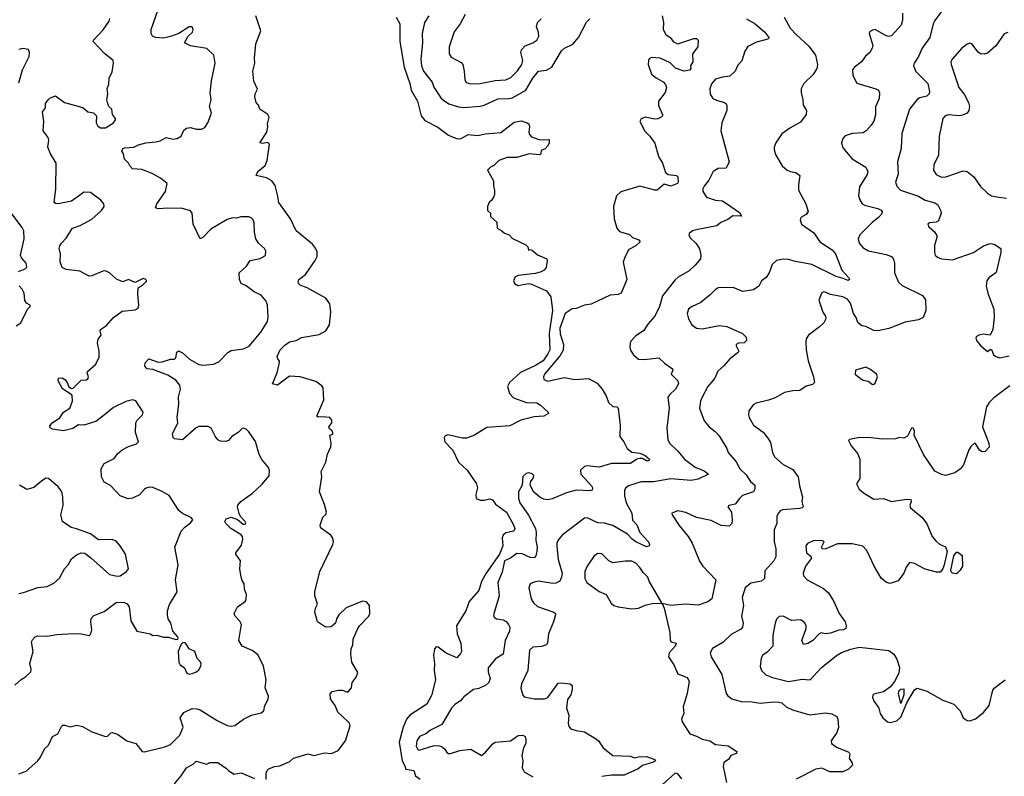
# Model space of a CAD drawing. Extents: x 2133489 to 2292442, y 756223 to 916462.
# Tile 353 of 463: x 2231121 to 2238399, y 834912 to 840507. Entities that reach past the tile are written whole.
import ezdxf

# ---------------------------------------------------------------- set-up
doc = ezdxf.new("R2010")
doc.units = 0

msp = doc.modelspace()

# ---------------------------------------------------------------- linework, layer by layer
at = {"layer": '0CON20XD'}
for points in [[(2231115, 834929.2), (2231169.1, 834950.9), (2231255, 835027.1), (2231275.9, 835054.1), (2231304.4, 835115), (2231335, 835140.8), (2231363.7, 835206.3), (2231403.9, 835226.1), (2231430, 835280), (2231440.5, 835289.5), (2231455, 835290.6), (2231495, 835276.9), (2231545, 835288.8), (2231585, 835281.2), (2231655, 835240), (2231755, 835206.7), (2231770.7, 835209.3), (2231795, 835233.8), (2231805, 835236), (2231845, 835223.3), (2231913.7, 835173.7), (2231978.8, 835155), (2232025.9, 835095.9), (2232045, 835092), (2232195, 835130), (2232235, 835147.8), (2232304.4, 835215), (2232330.8, 835275), (2232306.7, 835345), (2232335.7, 835384.3), (2232395, 835412.9), (2232431.3, 835411.3), (2232455, 835403.1), (2232581.2, 835325), (2232655, 835288.1), (2232685, 835282.9), (2232711.7, 835288.3), (2232775, 835333.1), (2232835, 835364.3), (2232905, 835380), (2232926, 835395), (2232933.8, 835435), (2232958.3, 835481.7), (2232959.2, 835505), (2232935.8, 835565), (2232944.2, 835625), (2232924, 835725), (2232885, 835807.5), (2232845, 835840), (2232765, 835873.3), (2232741.2, 835915), (2232760, 836035), (2232749.1, 836059.1), (2232713.8, 836095), (2232706.2, 836115), (2232732.5, 836165), (2232788, 836205), (2232794.2, 836215.8), (2232797.5, 836255), (2232784.2, 836295), (2232781.4, 836335), (2232765, 836360), (2232758, 836385), (2232748, 836445), (2232753.8, 836505), (2232720, 836555), (2232720, 836565), (2232759.7, 836620.3), (2232771.4, 836665), (2232767.5, 836685), (2232757.6, 836697.6), (2232681.2, 836745), (2232645, 836780), (2232638.8, 836795), (2232647.5, 836815), (2232685, 836828.8), (2232730.5, 836810.5), (2232772.5, 836775), (2232787.5, 836775), (2232793.3, 836785), (2232788, 836795), (2232753, 836833), (2232742.5, 836855), (2232730.8, 836905), (2232733.2, 836916.8), (2232756.2, 836945), (2232843.3, 837005), (2232911.7, 837068.3), (2232966.1, 837133.9), (2232966.7, 837175), (2232960, 837195), (2232910, 837255), (2232891.1, 837291.1), (2232865, 837386.7), (2232815, 837460), (2232795, 837478.8), (2232775, 837486.2), (2232765, 837483.3), (2232735.4, 837454.6), (2232688.8, 837425), (2232665, 837393.8), (2232645, 837386.7), (2232605, 837388.8), (2232585, 837398.8), (2232565, 837426.7), (2232536.8, 837486.8), (2232515, 837498), (2232445, 837497.5), (2232425, 837489.4), (2232325, 837398.8), (2232265, 837407.5), (2232256.1, 837416.1), (2232250, 837445), (2232289.2, 837525), (2232285.7, 837565), (2232297.1, 837665), (2232294.2, 837714.2), (2232309.4, 837775), (2232305.6, 837805), (2232275, 837840.6), (2232217.4, 837877.4), (2232105, 837918.8), (2232064.5, 837924.5), (2232046, 837944), (2232049.8, 837970.2), (2232075, 837998.1), (2232145, 837973.3), (2232175, 837976.2), (2232235, 837995.9), (2232265, 837997.5), (2232274.3, 838005.7), (2232282.1, 838047.9), (2232295, 838058.8), (2232325, 838042.5), (2232376.4, 837996.4), (2232445, 837956.5), (2232475, 837952.7), (2232555, 837958.6), (2232592.4, 837977.6), (2232660.8, 838045), (2232685, 838061.4), (2232775, 838071.9), (2232816.9, 838093.1), (2232903.4, 838196.6), (2232952.5, 838275), (2232957.1, 838305), (2232952.5, 838395), (2232942.5, 838425), (2232905, 838470.8), (2232855, 838494.4), (2232795, 838538.6), (2232758.8, 838555), (2232746.2, 838585), (2232743.8, 838635), (2232798, 838685), (2232824.2, 838725.8), (2232898.8, 838741.2), (2232937.3, 838762.7), (2232940, 838795), (2232930.8, 838815), (2232885.8, 838855), (2232867.1, 838885), (2232856.7, 838935), (2232854.2, 839005), (2232846.7, 839026.7), (2232831.7, 839041.7), (2232815, 839050), (2232755, 839049.2), (2232725, 839039.2), (2232695, 839041.4), (2232655, 839029.4), (2232535, 838958.8), (2232475, 838896.7), (2232455, 838886.7), (2232403.1, 838995), (2232397.1, 839075), (2232385, 839092.5), (2232325, 839111.5), (2232216.8, 839113.2), (2232145, 839107.5), (2232124.2, 839114.2), (2232136, 839145), (2232200, 839235), (2232212.5, 839295), (2232162.5, 839335), (2232099.5, 839369.5), (2232025, 839400), (2231955, 839404), (2231934.3, 839425), (2231925, 839446.7), (2231896.2, 839475), (2231888.8, 839515), (2231876, 839535), (2231885, 839554), (2231895, 839559.5), (2231965, 839562.9), (2231999.5, 839580.5), (2232055, 839595.8), (2232127.6, 839602.4), (2232158.7, 839611.3), (2232205, 839635.7), (2232255, 839623.1), (2232285, 839627.1), (2232316, 839645), (2232335, 839688.8), (2232354.5, 839705.5), (2232385, 839710.6), (2232425, 839697.1), (2232465, 839696), (2232489.7, 839710.3), (2232512, 839745), (2232538, 839815), (2232524.2, 839865), (2232535.8, 839914.2), (2232530, 839965), (2232539.4, 840055), (2232566.9, 840185), (2232555.6, 840245), (2232505, 840293.8), (2232385, 840312.5), (2232340, 840335), (2232366.7, 840385), (2232398.8, 840415), (2232403.8, 840435), (2232395, 840453.3), (2232375, 840453.3), (2232296.5, 840403.5), (2232244.4, 840385.6), (2232185, 840370), (2232125, 840376), (2232103.3, 840385), (2232094, 840405), (2232092, 840435), (2232141.8, 840575)], [(2233027.4, 839212.6), (2233009.6, 839279.6), (2232985.4, 839315), (2232945, 839338.4), (2232870, 839355), (2232882.5, 839385), (2232935, 839429.2), (2232950, 839465), (2232968.6, 839585), (2232955, 839599.2), (2232915, 839592), (2232897.5, 839595), (2232948.8, 839675), (2232956.7, 839715), (2232953.9, 839736.1), (2232966, 839785), (2232956, 839805), (2232896.2, 839845), (2232886, 839875), (2232870, 839895), (2232858.8, 839935), (2232861.2, 839958.8), (2232878.3, 839991.7), (2232851.7, 840051.7), (2232844, 840125), (2232859.2, 840185), (2232857, 840223), (2232867, 840327), (2232903.3, 840425), (2232868, 840535)], [(2235870, 840535), (2235880, 840485), (2235876.2, 840435), (2235897.5, 840397.5), (2235930, 840375), (2235955, 840343.3), (2235985, 840328.8), (2236105, 840367.5), (2236125, 840368), (2236135.8, 840355.8), (2236134.2, 840305), (2236093.8, 840255), (2236097.5, 840195), (2236080, 840165), (2236082.5, 840145), (2236075, 840133.3), (2236033.6, 840126.4), (2235967.9, 840147.9), (2235928.5, 840188.5), (2235855, 840222.1), (2235792.1, 840227.9), (2235775, 840217.5), (2235768.1, 840205), (2235765.7, 840175), (2235791.2, 840105), (2235825, 840076), (2235878.3, 840048.3), (2235895, 840026.7), (2235902, 840005), (2235892.7, 839967.3), (2235842.5, 839905), (2235843, 839873), (2235873.3, 839805), (2235873.3, 839795), (2235862.5, 839785), (2235837, 839773), (2235815, 839770.8), (2235745, 839786), (2235715, 839772.5), (2235703.9, 839753.9), (2235742.4, 839682.4), (2235780, 839645), (2235815, 839593.3), (2235844, 839495), (2235872.5, 839445), (2235895, 839376.7), (2235915, 839362), (2235976.7, 839355), (2235985.8, 839345), (2235988.8, 839305), (2235982.5, 839295), (2235935, 839276), (2235885, 839290), (2235834, 839246), (2235815, 839245.7), (2235705, 839274.5), (2235565, 839232.5), (2235531.4, 839205), (2235509.4, 839125), (2235515.7, 839035), (2235534.1, 838964.1), (2235555, 838940), (2235627.7, 838917.7), (2235650, 838895), (2235697.7, 838877.7), (2235706.7, 838865), (2235676, 838835), (2235623.9, 838806.1), (2235595.5, 838754.5), (2235582.9, 838712.9), (2235608.8, 838585), (2235568, 838485), (2235545, 838475.5), (2235485, 838469.2), (2235345, 838402.2), (2235295.5, 838394.5), (2235235, 838371.9), (2235205, 838367.5), (2235152.5, 838335), (2235112.9, 838225), (2235116.9, 838183.1), (2235141.1, 838105), (2235137.8, 838062.2), (2235116.3, 838023.7), (2235000, 837885), (2234992.2, 837865), (2234996, 837845), (2235024.6, 837834.6), (2235145, 837861.9), (2235225, 837845.8), (2235325, 837853.3), (2235388.8, 837818.8), (2235425.7, 837775.7), (2235456.2, 837725), (2235473.3, 837675), (2235505, 837647.5), (2235535, 837643.8), (2235545.8, 837635), (2235560, 837505), (2235558, 837425), (2235587.1, 837385), (2235611.5, 837335), (2235645, 837309.6), (2235705, 837300.6), (2235744, 837285), (2235778.9, 837255), (2235770, 837245), (2235755, 837244.2), (2235725, 837261.2), (2235705, 837262.7), (2235682.9, 837257.1), (2235635, 837224.8), (2235496.1, 837223.9), (2235405, 837197.1), (2235315, 837206.9), (2235295, 837202.5), (2235267.5, 837175), (2235268.6, 837145), (2235348.7, 837058.7), (2235355.5, 837044.5), (2235353.1, 837026.9), (2235335, 837022.7), (2235235, 837027.5), (2235162.7, 837007.3), (2235056.1, 836963.9), (2235025, 836956.7), (2234995, 836960), (2234965, 836976.7), (2234922.7, 837012.7), (2234893.3, 837065), (2234900, 837095), (2234916.7, 837115), (2234922.5, 837135), (2234908.3, 837148.3), (2234885, 837156.2), (2234865, 837151.2), (2234840.5, 837129.5), (2234836.2, 837065), (2234808.6, 837015), (2234807.6, 836967.6), (2234817.1, 836935), (2234882.7, 836842.7), (2234934.7, 836744.7), (2234939.3, 836715), (2234936.5, 836656.5), (2234946.2, 836605), (2234943.6, 836575), (2234934.6, 836535.4), (2234923.6, 836526.4), (2234895, 836530.4), (2234835, 836556.6), (2234795, 836560), (2234748.1, 836525), (2234704.1, 836505), (2234687.7, 836422.3), (2234655.5, 836345), (2234665.4, 836245), (2234622.9, 836105), (2234628.3, 836088.3), (2234645, 836075.8), (2234695, 836068.1), (2234716.8, 836056.8), (2234734.5, 836034.5), (2234742.9, 836015), (2234740.5, 835985), (2234710, 835915), (2234695.5, 835814.5), (2234639.4, 835780.6), (2234583.1, 835715), (2234582.9, 835685), (2234598.1, 835635), (2234588, 835605), (2234566.7, 835585), (2234515, 835561.8), (2234475, 835552.9), (2234405, 835498.6), (2234379.7, 835470.3), (2234338, 835442), (2234312.5, 835415), (2234242, 835295), (2234156.6, 835253.4), (2234123.9, 835226.1), (2234077.1, 835205), (2234057, 835173), (2234051.8, 835135), (2234065, 835110), (2234075, 835103.8), (2234185, 835138.5), (2234225, 835136.9), (2234245, 835130), (2234263.3, 835113.3), (2234277.8, 835087.8), (2234291.3, 835081.3), (2234305, 835080), (2234375, 835101.5), (2234455, 835111.5), (2234535, 835066), (2234565, 835090), (2234617.7, 835152.3), (2234635, 835162.9), (2234750, 835175), (2234805, 835213.3), (2234840, 835215), (2234857.5, 835205), (2234863.1, 835183.1), (2234861.5, 835155), (2234845, 835123.3), (2234834, 835065), (2234840.8, 835025), (2234835.7, 834975), (2234850, 834945), (2234915, 834907.1)], [(2234144.3, 840535), (2234114.6, 840485.4), (2234095.5, 840405), (2234098.2, 840335), (2234087.1, 840215), (2234090.4, 840165), (2234105.6, 840125), (2234168.9, 840045), (2234181.4, 840008.6), (2234235, 839930), (2234255, 839910.8), (2234293.7, 839883.7), (2234365, 839861.5), (2234405, 839858.2), (2234525, 839866.2), (2234555, 839874.6), (2234655, 839922.5), (2234735, 839922.7), (2234765, 839928.5), (2234863.5, 839986.5), (2234913.6, 840075), (2234955, 840126.7), (2235015, 840132.2), (2235055.6, 840154.4), (2235125, 840275.7), (2235148, 840295), (2235208.6, 840325), (2235252.2, 840375), (2235311.7, 840488.3), (2235335, 840514)], [(2234414.4, 840545), (2234378.1, 840475), (2234332.8, 840417.2), (2234296.7, 840305), (2234296.9, 840255), (2234309.7, 840229.7), (2234385, 840189.2), (2234396, 840175), (2234407.1, 840125), (2234410.8, 840065), (2234422.6, 840042.6), (2234455, 840031.9), (2234525, 840034.5), (2234635, 840057.7), (2234715, 840060.8), (2234751.7, 840078.3), (2234801.7, 840128.3), (2234832.8, 840175), (2234840.3, 840205), (2234826.4, 840265), (2234829.4, 840285), (2234857.1, 840312.9), (2234915, 840336.4), (2234944.6, 840355.4), (2234958.2, 840385), (2234955.4, 840415.4), (2234940.8, 840455), (2234949.2, 840485), (2234975, 840514)], [(2237646.7, 840555), (2237645.7, 840504.3), (2237636.2, 840465), (2237565, 840386.2), (2237545, 840382), (2237525, 840387.5), (2237445, 840433.8), (2237425, 840430), (2237403.6, 840416.4), (2237400, 840405), (2237426.2, 840315), (2237423.3, 840295), (2237405.8, 840264.2), (2237373, 840237), (2237344, 840195), (2237291.2, 840155), (2237278, 840135), (2237279.2, 840095), (2237308.3, 840038.3), (2237450, 839995), (2237468.8, 839985), (2237475.7, 839965.7), (2237474.3, 839925), (2237447, 839863), (2237447, 839803), (2237433.3, 839756.7), (2237415, 839725.8), (2237378.8, 839685), (2237355, 839670.8), (2237275, 839664), (2237223, 839647), (2237205, 839627.5), (2237196.2, 839595), (2237203.8, 839565), (2237216.7, 839545), (2237275, 839478.8), (2237375.5, 839415.5), (2237390.6, 839385), (2237385, 839362)], [(2237932.5, 840565), (2237885, 840501.2), (2237873.1, 840475), (2237848.9, 840375), (2237790.9, 840295), (2237765.5, 840235), (2237731.9, 840185), (2237726.9, 840165), (2237745, 840124.3), (2237834.4, 840035), (2237845.8, 839975), (2237842.5, 839957.5), (2237825, 839940), (2237775, 839928.9), (2237755, 839917.1), (2237698, 839845), (2237641.4, 839665), (2237637.1, 839555), (2237609.4, 839455), (2237614.5, 839365.5), (2237595.8, 839305), (2237605, 839276.7), (2237631.2, 839245), (2237765, 839201.8), (2237815, 839173.1), (2237885, 839151.4), (2237906.5, 839136.5), (2237928.3, 839098.3), (2237932.5, 839075), (2237911.7, 839018.3), (2237895, 839010), (2237846.1, 839003.9), (2237832.5, 838995), (2237840, 838975), (2237881.2, 838941.2), (2237900.5, 838910.5), (2237901.2, 838895), (2237882.7, 838837.3), (2237882, 838785), (2237887.5, 838765), (2237905, 838750), (2237935, 838737.8), (2238015, 838730), (2238170, 838785), (2238245, 838834.4), (2238295, 838850.8), (2238325, 838846.2), (2238373.9, 838813.9), (2238374.2, 838785), (2238342, 838648), (2238335.4, 838634.6), (2238285, 838596.9), (2238270.8, 838575), (2238266.2, 838555), (2238265.6, 838535), (2238278.1, 838485), (2238321.9, 838365), (2238324.4, 838305), (2238314.3, 838215.7), (2238295, 838173.3), (2238245, 838181.2), (2238210, 838175), (2238192.5, 838165), (2238187.5, 838155), (2238193.3, 838135), (2238225.8, 838095.8), (2238275, 838052.5), (2238295, 838067.5), (2238305, 838067.5), (2238319.3, 838029.3), (2238335, 838016.2), (2238365, 838006.2), (2238435, 838020)], [(2231563, 839207), (2231505, 839165.8), (2231405, 839143.8), (2231385, 839146.7), (2231376.7, 839155), (2231387.5, 839255), (2231390, 839445), (2231348.8, 839515), (2231329.2, 839565), (2231336, 839615), (2231330.8, 839635), (2231295.8, 839685), (2231300, 839755), (2231290, 839825), (2231312.5, 839855), (2231313, 839887), (2231332.5, 839915), (2231345, 839927.5), (2231385, 839942.5), (2231452.5, 839895), (2231587.3, 839857.3), (2231625, 839826.2), (2231667.5, 839817.5), (2231690, 839795), (2231686.2, 839745), (2231699.5, 839719.5), (2231717.7, 839707.7), (2231755, 839705.8), (2231815, 839744), (2231830, 839765), (2231830, 839775), (2231807.5, 839805), (2231802.5, 839845), (2231780, 839865), (2231770, 839895), (2231766.7, 839915), (2231773.8, 839955), (2231768.8, 839995), (2231779.7, 840030.3), (2231784, 840075), (2231805, 840120), (2231814, 840185), (2231811.2, 840205), (2231747.1, 840257.1), (2231663.8, 840345), (2231666.2, 840355), (2231738.9, 840431.1), (2231782, 840495), (2231788, 840515)], [(2233904.5, 840524.5), (2233930.6, 840475), (2233930, 840345), (2233963.8, 840155), (2234004.7, 840035), (2234015, 839986.2), (2234061.5, 839905), (2234087.9, 839795), (2234115, 839762.2), (2234212.4, 839712.4), (2234291.7, 839651.7), (2234355, 839626.7), (2234385, 839628.1), (2234435, 839657.5), (2234505, 839649.1), (2234565, 839662), (2234676.4, 839673.6), (2234775, 839748.1), (2234827.9, 839757.9), (2234872.5, 839745), (2234885.6, 839735.6), (2234890, 839715), (2234883.8, 839675), (2234888.8, 839658.8), (2234905, 839640.8), (2234965, 839618.9), (2235035, 839620), (2235035.8, 839595), (2235025.7, 839575), (2235005, 839552.5), (2234975, 839540), (2234972.5, 839515), (2234965, 839507.5), (2234886.4, 839513.6), (2234795, 839488.8), (2234725, 839487.5), (2234662.5, 839465), (2234625, 839427.5), (2234600, 839415), (2234580, 839395), (2234622.5, 839315), (2234622.5, 839275), (2234630, 839245), (2234630, 839215), (2234622.5, 839195), (2234609.3, 839170.7), (2234595, 839160), (2234580, 839125), (2234580, 839095), (2234600, 839075), (2234601.7, 839051.7), (2234648.3, 839008.3), (2234650, 838965), (2234686.1, 838946.1), (2234705, 838927.5), (2234740, 838915), (2234765, 838887.5), (2234862.5, 838842.5), (2234876.7, 838826.7), (2234882.5, 838802.5), (2234895, 838807.5), (2234910.7, 838800.7), (2234947.7, 838767.7), (2235017.7, 838737.7), (2235021.2, 838725), (2235013.3, 838675), (2234997.5, 838655), (2234975, 838641.2), (2234935, 838630), (2234806.2, 838615), (2234784.4, 838605), (2234771.5, 838575), (2234778.1, 838555), (2234802.3, 838542.3), (2234885, 838556.7), (2234905, 838550.5), (2235015, 838500.9), (2235046.5, 838456.5), (2235059.4, 838355), (2235035.2, 838185), (2235039.4, 838065), (2235025.8, 838035), (2234990, 837985), (2234935, 837948.8), (2234822.7, 837897.3), (2234741.2, 837825), (2234726.8, 837795), (2234742.4, 837742.4), (2234770.3, 837710.2), (2234866.7, 837676.7), (2234944.2, 837674.2), (2234970, 837655), (2235027.5, 837605), (2235030, 837595), (2234996.4, 837573.6), (2234925, 837569.2), (2234825, 837544.2), (2234745, 837504.2), (2234575, 837491.2), (2234482.5, 837435), (2234425, 837411.2), (2234395, 837412), (2234285, 837435.8), (2234265, 837430), (2234258, 837415), (2234264.4, 837385), (2234322.4, 837322.4), (2234363.9, 837233.9), (2234428.6, 837175), (2234497.5, 837075), (2234504.3, 837045), (2234492.5, 836995), (2234495.8, 836965), (2234525, 836953.2), (2234555, 836952.8), (2234595, 836962.9), (2234615, 836956.4), (2234637.1, 836925), (2234720.4, 836865), (2234771.3, 836771.3), (2234780, 836745), (2234774.5, 836725.5), (2234715, 836712.6), (2234694.8, 836695), (2234688.6, 836675), (2234691.2, 836615), (2234667, 836555), (2234568, 836415), (2234535, 836351.9), (2234515.4, 836285), (2234442.7, 836205), (2234418.5, 836135), (2234348.9, 836025), (2234355.7, 835964.3), (2234382.9, 835895), (2234388, 835835), (2234380.5, 835819.5), (2234353, 835787), (2234273, 835823), (2234215, 835866), (2234200.8, 835869.2), (2234188, 835855), (2234178.9, 835805), (2234186.5, 835745), (2234184.5, 835694.5), (2234195.4, 835625), (2234165, 835508), (2234130.9, 835445), (2234005, 835363.2), (2233981.4, 835335), (2233956.7, 835275), (2233926.5, 835165), (2233948.7, 835025), (2233966.2, 834995), (2233974.6, 834964.6), (2234034.7, 834954.7), (2234046.2, 834916.2), (2234080.4, 834890.4)], [(2236493.6, 840513.6), (2236556.9, 840476.9), (2236630, 840415), (2236658.8, 840375), (2236655.7, 840364.3), (2236624.4, 840355.6), (2236568.3, 840341.7), (2236502.6, 840307.4), (2236480, 840275), (2236457.8, 840202.2), (2236428.8, 840171.2), (2236410.8, 840125), (2236370.8, 840089.2), (2236315, 840081.8), (2236264.2, 840065.8), (2236235, 840032.5), (2236222.5, 839995), (2236225.4, 839955.4), (2236245.7, 839925), (2236270.5, 839910.5), (2236330, 839895), (2236344, 839885), (2236347.1, 839875), (2236347.1, 839835), (2236310, 839745), (2236304.4, 839685), (2236364.2, 839455), (2236342, 839408), (2236285, 839406.7), (2236246.1, 839383.9), (2236215, 839318.8), (2236180.6, 839275), (2236170.6, 839255), (2236170.8, 839235), (2236196.7, 839195), (2236265, 839171.2), (2236315, 839166.2), (2236376.7, 839125), (2236442.1, 839082.1), (2236456.1, 839053.9), (2236392.7, 839057.3), (2236355, 839030), (2236302.4, 839007.6), (2236275, 838982.5), (2236134.6, 838955.4), (2236095, 838944.2), (2236068.8, 838925), (2236066.2, 838915), (2236073.8, 838895), (2236121.7, 838851.7), (2236145, 838812.5), (2236155.8, 838765.8), (2236152.3, 838737.7), (2236115, 838691.2), (2236069.3, 838650.7), (2235987.4, 838602.6), (2235967.2, 838582.8), (2235873.3, 838465), (2235850.9, 838385), (2235816.7, 838315), (2235764.5, 838255), (2235735, 838208.6), (2235672.6, 838167.4), (2235639.4, 838130.6), (2235632.9, 838115), (2235631.7, 838081.7), (2235638.3, 838058.3), (2235657.5, 838027.5), (2235695, 837996), (2235736.7, 837993.3), (2235845, 838005.8), (2235887, 837967), (2235945.8, 837925), (2235948, 837915), (2235936.7, 837885), (2235986.2, 837836.2), (2235990.6, 837815), (2235968.1, 837775), (2235925.7, 837735), (2235912.9, 837715), (2235920.6, 837635), (2235904.4, 837485), (2235911.7, 837401.7), (2235924.6, 837374.6), (2235986.9, 837315), (2236035, 837256), (2236115, 837198), (2236179.9, 837169.9), (2236212.5, 837145), (2236135, 837110), (2236085, 837099.4), (2235935, 837112.5), (2235805, 837088.8), (2235715, 837088.8), (2235620.6, 837059.4), (2235598.7, 837041.3), (2235591.4, 837025), (2235591.5, 836985), (2235604.4, 836935), (2235645, 836856.7), (2235650, 836805), (2235681.7, 836771.7), (2235705, 836715.7), (2235769.4, 836645), (2235776.7, 836625), (2235774, 836615), (2235755, 836608.5), (2235675, 836645.4), (2235647.5, 836665), (2235615, 836703.1), (2235505, 836765.6), (2235445, 836783.3), (2235395, 836786.7), (2235315, 836821.9), (2235295, 836821.4), (2235132, 836695), (2235100, 836655), (2235091.9, 836635), (2235091.8, 836611.8), (2235102.5, 836515), (2235130.8, 836415), (2235126.8, 836385), (2235112.9, 836355), (2235085, 836338.9), (2235065, 836336.5), (2235014.4, 836345.6), (2234956.3, 836353.7), (2234922.8, 836347.2), (2234895, 836333.8), (2234884.4, 836305), (2234902.5, 836225), (2234920, 836195), (2234948.3, 836168.3), (2235068.8, 836125), (2235081.4, 836115), (2235081.9, 836105), (2235067.5, 836055), (2235028.9, 835965), (2235022.1, 835897.9), (2235015.8, 835885), (2234977.8, 835872.2), (2234915, 835866.9), (2234888.6, 835845), (2234877.9, 835695), (2234830.8, 835595), (2234824.2, 835564.2), (2234840.5, 835510.5), (2234850, 835500), (2234924.5, 835484.5), (2235000, 835485), (2235025, 835495.6), (2235100.3, 835599.7), (2235125, 835602.5), (2235190, 835595), (2235203.9, 835583.9), (2235206, 835555), (2235195.5, 835514.5), (2235171.2, 835478.8), (2235163.1, 835415), (2235179.4, 835365), (2235174.3, 835304.3), (2235180.3, 835280.3), (2235195, 835263.8), (2235235, 835250), (2235295, 835241.2), (2235385, 835187.5), (2235400, 835175), (2235435, 835121.4), (2235505, 835064.3), (2235635, 835060), (2235665, 835047.1), (2235695, 835056.5), (2235755, 835058.5), (2235816.7, 835035), (2235821.2, 835025), (2235806.7, 835015), (2235725, 834990.9), (2235692.1, 834967.9), (2235588.8, 834921.2), (2235495, 834921.1), (2235425, 834911)], [(2236772.2, 840525), (2236817.3, 840445), (2236863.9, 840393.9), (2236955, 840311.9), (2237004.5, 840244.5), (2237016.9, 840175), (2237014.3, 840145), (2236985, 840100.8), (2236918, 840035), (2236898, 839995), (2236898.1, 839968.1), (2236910.8, 839915), (2236912.5, 839875), (2236937.1, 839835), (2236934.5, 839805.5), (2236891.9, 839748.1), (2236813.3, 839705), (2236755, 839662.5), (2236710, 839595), (2236697.5, 839565), (2236697.5, 839545), (2236710, 839505), (2236756.1, 839426.1), (2236795, 839393.8), (2236815, 839383.8), (2236857.7, 839377.7), (2236886.7, 839355), (2236877.1, 839285), (2236878.9, 839245), (2236931.4, 839145), (2236948.8, 839088.8), (2236935, 839066.2), (2236893.8, 839045), (2236888.8, 839025), (2236900, 838995), (2236990, 838930), (2237035, 838862.9), (2237125.4, 838805.4), (2237152, 838775), (2237198, 838655), (2237251.1, 838595), (2237254, 838585), (2237245, 838578.6), (2237207.1, 838592.9), (2237155, 838607.5), (2236975, 838696.9), (2236855, 838717.8), (2236803.6, 838733.6), (2236764.6, 838735.4), (2236715, 838725.6), (2236683.4, 838696.6), (2236662, 838635), (2236638.8, 838601.2), (2236604.5, 838575.5), (2236583.3, 838535), (2236545, 838510), (2236465.8, 838495.8), (2236395, 838525.6), (2236285, 838523.5), (2236260.7, 838509.3), (2236228.1, 838475), (2236155, 838416.4), (2236086.6, 838383.4), (2236064.7, 838365.3), (2236055.3, 838335), (2236063.6, 838293.6), (2236090.4, 838250.4), (2236125, 838225.7), (2236165, 838220.6), (2236295, 838245.7), (2236348.1, 838238.1)], [(2238425, 840411.2), (2238396.8, 840403.2), (2238337, 840313), (2238275, 840258.8), (2238249.5, 840250.5), (2238223, 840253), (2238205.7, 840265.7), (2238158, 840328), (2238145, 840333.3), (2238125, 840326.7), (2238085, 840296.2), (2238014.4, 840215.6), (2238004.2, 840195), (2238006, 840175), (2238063.8, 840005), (2238103.1, 839955), (2238133.3, 839895), (2238140.6, 839865), (2238137.5, 839835), (2238123.4, 839816.6), (2238089.8, 839800.2), (2238065, 839795.6), (2237985, 839803.3), (2237962, 839795), (2237945, 839776), (2237917.8, 839645), (2237912.2, 839505), (2237877, 839433), (2237874.4, 839395), (2237895, 839362.5), (2237935, 839341.9), (2237966.3, 839343.7), (2238095, 839387.8), (2238124.6, 839384.6), (2238173.8, 839343.8), (2238223.8, 839273.8), (2238275, 839224), (2238305, 839204.2), (2238344.2, 839195.8), (2238415, 839186.7)], [(2231115, 840040), (2231141.9, 840135), (2231192, 840235), (2231193.6, 840263.6), (2231186.7, 840286.7), (2231145, 840294), (2231115, 840285.6)], [(2237385, 839362), (2237328.8, 839271.2), (2237320.8, 839205), (2237330.8, 839175), (2237348.8, 839145), (2237365, 839134), (2237465, 839111.1), (2237488.6, 839098.6), (2237495.6, 839085), (2237490.7, 839069.3), (2237468.1, 839045), (2237422.1, 839007.9), (2237330.8, 838915), (2237318.6, 838885), (2237325.8, 838855), (2237353.2, 838823.2), (2237395, 838796.2), (2237525, 838771.5), (2237565.8, 838755), (2237579.4, 838735), (2237586.2, 838706.2), (2237586.4, 838635), (2237615.9, 838565.9), (2237645, 838541.1), (2237795, 838467.1), (2237817.2, 838435), (2237817.9, 838355), (2237798, 838305), (2237765, 838288.1), (2237665, 838270.5), (2237596.3, 838243.7), (2237545, 838224.1), (2237465, 838206.2), (2237435, 838209.5), (2237375, 838238.5), (2237345, 838243.3), (2237316.7, 838266.7), (2237303.8, 838303.8), (2237283.6, 838335), (2237261.2, 838411.2), (2237240.2, 838440.2), (2237206.1, 838456.1), (2237113.5, 838473.5), (2237075, 838491.2), (2237065, 838493.3), (2237047.5, 838485), (2237027, 838433), (2237056.7, 838345), (2237078, 838315), (2237080, 838295), (2237064.1, 838265.9), (2237033.8, 838235), (2236951.2, 838175), (2236934.2, 838145.8), (2236932, 838125), (2236934, 838065), (2236950, 837985), (2236989.2, 837865), (2236996.7, 837825), (2236980.7, 837809.3), (2236935, 837796.2), (2236887.5, 837765), (2236835, 837762.5), (2236775, 837750), (2236705, 837710), (2236655.7, 837694.3), (2236565, 837670), (2236542.4, 837657.6), (2236511.4, 837615), (2236507.5, 837585), (2236512.9, 837565), (2236545, 837508.8), (2236615.5, 837455.5), (2236651.7, 837411.7), (2236669.8, 837379.8), (2236685.7, 837305), (2236700.8, 837275), (2236765, 837217.5), (2236835, 837180), (2236876, 837125), (2236885, 837060), (2236906.7, 836975), (2236901.2, 836945), (2236911.2, 836905), (2236903.9, 836896.1), (2236885, 836892.5), (2236758.8, 836881.2), (2236743.3, 836875), (2236726.2, 836855), (2236718.3, 836831.7), (2236718.6, 836781.4), (2236698.8, 836735), (2236697.9, 836647.9), (2236710, 836595), (2236709.2, 836535), (2236696, 836505), (2236628.7, 836431.3), (2236625.7, 836375), (2236604.5, 836355.5), (2236525, 836338.8), (2236483.9, 836306.1), (2236461.1, 836235), (2236471.8, 836175), (2236455.6, 836095.6), (2236468.1, 836045), (2236462.9, 836015), (2236450.9, 835999.1), (2236379.5, 835960.5), (2236318.7, 835901.3), (2236242.4, 835857.6), (2236225.8, 835825), (2236231.9, 835795), (2236311.9, 835665), (2236343.7, 835523.7), (2236356.5, 835506.5), (2236385.5, 835485.5), (2236455, 835464.5), (2236535, 835463.5), (2236595, 835452.2), (2236695, 835462.7), (2236735, 835460), (2236755, 835454.3), (2236785.7, 835425.7), (2236832.1, 835402.1), (2236935, 835372.5), (2236965, 835366), (2237075, 835380.5), (2237125, 835373.3), (2237160, 835355), (2237168.8, 835335), (2237173, 835273), (2237160, 835235), (2237120, 835175), (2237121.2, 835155), (2237163.5, 835123.5), (2237243.6, 835093.6), (2237252.5, 835085), (2237257.5, 835075), (2237252.5, 835045), (2237275, 835010), (2237276.7, 834995), (2237247.5, 834965), (2237205.9, 834944.1), (2237110, 834945), (2237050.9, 834970.9), (2237006.2, 834965), (2236860.6, 834889.4)], [(2231085, 835586.7), (2231131.7, 835628.3), (2231165, 835647.5), (2231203.3, 835685), (2231206.2, 835705), (2231196.7, 835745), (2231220, 835835), (2231209.4, 835905), (2231215, 835921.2), (2231235, 835944), (2231255, 835950), (2231325, 835947.5), (2231395, 835960.6), (2231517.6, 835967.6), (2231575, 835964.3), (2231635, 835952), (2231648, 835965), (2231654.2, 835995), (2231647.5, 836055), (2231650.6, 836079.4), (2231669.5, 836100.5), (2231745, 836130), (2231835, 836195.7), (2231855, 836200.6), (2231895, 836197.5), (2231916.6, 836186.6), (2231930.8, 836165), (2231941.7, 836061.7), (2231987.5, 835985), (2232085, 835966.2), (2232105, 835953.8), (2232135, 835956.2), (2232185, 835941.2), (2232220.7, 835940.7), (2232275, 835923.3), (2232290, 835925), (2232292.5, 835935), (2232286.7, 835945), (2232252.5, 835985), (2232239.4, 836045), (2232220, 836075), (2232212.9, 836105), (2232214.3, 836135), (2232228.3, 836181.7), (2232286, 836275), (2232272, 836365), (2232292.5, 836475), (2232266.9, 836605), (2232315.8, 836725), (2232342, 836755), (2232383.8, 836785), (2232400.7, 836809.3), (2232392.3, 836822.3), (2232325, 836856.2), (2232297.3, 836877.3), (2232227.3, 836987.3), (2232175, 837017.5), (2232105, 837047.1), (2232079.5, 837050.5), (2232057.3, 837042.7), (2232043.3, 837035), (2232007, 836993), (2231955, 836968), (2231922.3, 836962.3), (2231863.3, 836985), (2231791.7, 837061.7), (2231746.1, 837086.1), (2231726.7, 837125), (2231723.3, 837185), (2231746.2, 837225), (2231818.8, 837261.2), (2231845, 837296.2), (2231878.8, 837325), (2231925, 837349.4), (2231985, 837370), (2232000, 837385), (2231977.5, 837455), (2231980.6, 837525), (2231988.6, 837545), (2232030, 837585), (2232033.9, 837603.9), (2231978.9, 837688.9), (2231955, 837695.6), (2231905, 837683.6), (2231815, 837638.7), (2231735, 837574.8), (2231685, 837534.4), (2231595, 837508.1), (2231555, 837510), (2231515, 837484.5), (2231445, 837467.5), (2231365, 837477.5), (2231347.7, 837487.7), (2231343.8, 837503.8), (2231360.8, 837525), (2231417.4, 837562.6), (2231444.8, 837605.2), (2231491.4, 837635), (2231512.5, 837685), (2231509.7, 837729.7), (2231437, 837777), (2231406.7, 837835), (2231407.5, 837855), (2231435, 837857.1), (2231455, 837847.1), (2231471.5, 837825), (2231485, 837791.2), (2231505, 837778.8), (2231517, 837783), (2231575, 837841.9), (2231615, 837844.5), (2231625, 837850.8), (2231628.8, 837865), (2231620.5, 837895), (2231623.3, 837905), (2231685, 837958.6), (2231708, 838012), (2231709.7, 838055), (2231695.4, 838115), (2231702.1, 838145), (2231722.5, 838175), (2231715.7, 838205), (2231719.2, 838215), (2231763.8, 838245), (2231815.7, 838304.3), (2231879.5, 838350.5), (2231975, 838361.2), (2231997.5, 838372.5), (2232002, 838395), (2231993.6, 838476.4), (2231997.5, 838525), (2232035, 838547.5), (2232060, 838575), (2232048.3, 838588.3), (2232035, 838592.5), (2231975, 838562.5), (2231925, 838584.4), (2231885, 838567.5), (2231836.8, 838586.8), (2231785, 838635.7), (2231755, 838649.4), (2231735, 838647.8), (2231655, 838612), (2231635, 838610), (2231565, 838647.5), (2231465, 838658.6), (2231434.2, 838674.2), (2231420, 838715), (2231422.9, 838775), (2231414, 838815), (2231418, 838835), (2231430.8, 838855), (2231465, 838890.8), (2231511.2, 838965), (2231567.5, 838985), (2231655, 839032), (2231726.2, 839095), (2231746.2, 839125), (2231743.8, 839145), (2231720.9, 839170.9), (2231645, 839228), (2231595, 839231.2), (2231563, 839207)], [(2232943, 834887), (2232943.6, 834936.4), (2232950, 834955), (2232962.7, 834967.3), (2233005, 834984.3), (2233045, 834988), (2233119.2, 835020.8), (2233145, 835046), (2233253.2, 835076.8), (2233295, 835066.2), (2233375, 835085.6), (2233425, 835080.6), (2233475, 835102.3), (2233528.5, 835175), (2233563.9, 835286.1), (2233558, 835305), (2233545, 835320), (2233474, 835385), (2233453.8, 835435), (2233419.2, 835485), (2233417.3, 835522.7), (2233430.5, 835539.5), (2233478.3, 835548.3), (2233505, 835548.8), (2233546.1, 835533.9), (2233573.3, 835565), (2233578, 835605), (2233608.6, 835645), (2233620.8, 835679.2), (2233575.9, 835755.9), (2233568, 835815), (2233572.5, 835855), (2233582.9, 835885), (2233585.7, 835925), (2233614.6, 835995.4), (2233633.1, 836025), (2233702.5, 836095), (2233708.9, 836115), (2233707.1, 836175), (2233685, 836200.8), (2233655, 836206.5), (2233535, 836157.8), (2233480, 836105), (2233463.3, 836076.7), (2233456.7, 836045), (2233423.9, 836016.1), (2233382.5, 836015), (2233323.3, 836055), (2233303.8, 836125), (2233306.7, 836155), (2233322.5, 836185), (2233303.3, 836245), (2233303.8, 836275), (2233340.8, 836425), (2233437.1, 836625), (2233440.8, 836645), (2233435, 836672.5), (2233421.2, 836695), (2233353.3, 836745), (2233343.8, 836755), (2233342.3, 836767.7), (2233362.3, 836827.7), (2233383, 836847), (2233390, 836865), (2233375, 836922.5), (2233336.2, 837015), (2233355.7, 837125), (2233350.8, 837165), (2233384.2, 837235), (2233396.1, 837293.9), (2233421.7, 837348.3), (2233423.3, 837375), (2233412.5, 837435), (2233435, 837442.5), (2233436.7, 837455), (2233425, 837472.5), (2233410.7, 837480.7), (2233406.7, 837495), (2233427.5, 837525), (2233428.9, 837545), (2233412.5, 837565), (2233355, 837570), (2233326.4, 837566.4), (2233318.8, 837575), (2233370.6, 837695), (2233364, 837785), (2233355, 837800), (2233311.2, 837831.2), (2233195, 837865.7), (2233115, 837870), (2233025.8, 837804.2), (2232990, 837815), (2233023.3, 837895), (2233040.3, 837959.7), (2233041.2, 837981.2), (2233029.2, 837999.2), (2233024, 838015), (2233047.5, 838065), (2233080.6, 838099.4), (2233115, 838124.3), (2233164.5, 838135.5), (2233203.3, 838156.7), (2233335, 838178.2), (2233384.4, 838205), (2233410.1, 838249.9), (2233420.8, 838345), (2233413.3, 838405), (2233385, 838448.2), (2233245, 838523.5), (2233195, 838542.9), (2233182, 838555), (2233179.2, 838565), (2233185.7, 838584.3), (2233235, 838622.9), (2233306.2, 838725), (2233320, 838755), (2233319.8, 838789.8), (2233308.1, 838818.1), (2233285, 838845.6), (2233164.4, 838945), (2233123.6, 839035), (2233036.5, 839155), (2233027.4, 839212.6)], [(2231112, 838645), (2231162.5, 838665), (2231173.6, 838676.4), (2231170, 838705), (2231135.8, 838745), (2231128.1, 838765), (2231155.4, 838885), (2231152.1, 838945), (2231139.6, 838969.6), (2231049.7, 839089.7)], [(2231095, 838242.5), (2231130, 838265), (2231180, 838365), (2231200, 838385), (2231200, 838395), (2231170.7, 838410.7), (2231159.3, 838429.3), (2231155.6, 838485), (2231140, 838515), (2231117.4, 838537.4)], [(2236348.1, 838238.1), (2236465, 838186), (2236489.7, 838159.7), (2236493.8, 838135), (2236475, 838118), (2236435, 838114.4), (2236418, 838105), (2236415.8, 838095), (2236436.1, 838056.1), (2236431.2, 838045), (2236370.6, 837999.4), (2236325, 837945.8), (2236282.4, 837907.6), (2236258.6, 837855), (2236206.9, 837795), (2236165.7, 837715), (2236152.9, 837685), (2236147.1, 837635), (2236179.7, 837539.7), (2236216.2, 837495), (2236262.4, 837462.4), (2236290.3, 837430.3), (2236346.8, 837336.8), (2236358, 837305), (2236417.9, 837237.9), (2236444.4, 837184.4), (2236491.8, 837141.8), (2236521.9, 837091.9), (2236555.8, 837065.8), (2236554.2, 837035), (2236544.2, 837015.8), (2236465, 836989.1), (2236440.8, 836965), (2236410, 836925), (2236362.5, 836915), (2236356.2, 836905), (2236382.9, 836865), (2236388.1, 836805), (2236385, 836780), (2236365, 836761.2), (2236305, 836765.8), (2236233.2, 836803.2), (2236125, 836824.3), (2236045, 836863.1), (2235985, 836873.8), (2235941.7, 836858.3), (2235943.3, 836845), (2235995.9, 836765.9), (2236062.5, 836685), (2236090.8, 836635), (2236145, 836502.5), (2236170, 836465), (2236266, 836365), (2236236.7, 836225), (2236208.3, 836201.7), (2236135, 836178), (2236045.7, 836185.7), (2235935, 836175.8), (2235870, 836190), (2235883.8, 836155), (2235925.6, 835975), (2235930, 835915), (2235937.5, 835905), (2235973.3, 835895), (2235965.3, 835875), (2235921.1, 835825), (2235917.8, 835795), (2235955.6, 835735), (2235985, 835670), (2236055, 835643.3), (2236068.8, 835615), (2236055.8, 835525), (2236024.2, 835425), (2236031.2, 835375), (2236013.9, 835336.1), (2236018.8, 835315), (2236075, 835226.2), (2236125, 835209.5), (2236165, 835187.1), (2236222.8, 835172.8), (2236265, 835146), (2236357.6, 835137.6), (2236422.5, 835095), (2236419.3, 835080.7), (2236377.5, 835065), (2236360, 835035), (2236326.4, 835013.6), (2236321.2, 834985), (2236346, 834865)], [(2237425, 837810), (2237435, 837812.5), (2237445, 837820), (2237461.2, 837865), (2237453.3, 837885), (2237410.3, 837920.3), (2237375, 837937.1), (2237300, 837915), (2237297.5, 837885), (2237335, 837853.8), (2237355, 837841.2), (2237393.6, 837833.6), (2237425, 837810)], [(2238440.3, 837799.7), (2238320.6, 837709.4), (2238285.8, 837675), (2238267.1, 837645), (2238237.5, 837495), (2238283.8, 837375), (2238286.7, 837345), (2238256.1, 837313.9), (2238235, 837310), (2238215, 837323.3), (2238185, 837372.5), (2238175, 837373.3), (2238155, 837354), (2238137.8, 837325), (2238096.2, 837215), (2238075.6, 837185), (2238033.7, 837156.3), (2237965, 837137.1), (2237935, 837142.9), (2237885, 837167.5), (2237801.9, 837291.9)], [(2237801.9, 837291.9), (2237733.3, 837435), (2237735.9, 837465.9), (2237725, 837487.5), (2237712.5, 837485), (2237683, 837427), (2237655, 837413.3), (2237625, 837417.5), (2237595, 837406.7), (2237495, 837405.7), (2237394.1, 837415.9), (2237316.4, 837413.6), (2237255, 837402.5), (2237247.5, 837395), (2237266.7, 837355), (2237316.1, 837296.1), (2237331.2, 837255), (2237330, 837115), (2237306.7, 837075), (2237326.2, 837036.2), (2237357.9, 837007.9), (2237435, 836962), (2237505, 836966.2), (2237564.4, 836944.4), (2237675, 836960.4), (2237708.3, 836958.3), (2237710.8, 836945), (2237700, 836915), (2237705, 836897.5), (2237792.5, 836825), (2237825, 836777.5), (2237865.8, 836685), (2237891.8, 836651.8), (2237919.5, 836629.5), (2237965, 836607.5), (2237976.2, 836575), (2237954.6, 836475), (2237943.5, 836445), (2237925, 836421.4), (2237897.7, 836422.3), (2237814.2, 836444.2), (2237735, 836486.2), (2237697, 836493), (2237672.3, 836457.7), (2237656.1, 836413.9), (2237615, 836357.5), (2237555, 836336.7), (2237527.5, 836345), (2237487.7, 836377.7), (2237438, 836465), (2237382.4, 836582.4), (2237352.4, 836612.4), (2237275, 836631.9), (2237165, 836630.7), (2237080.8, 836595), (2237055, 836591.5), (2237048.6, 836605), (2237066.7, 836645), (2237061.2, 836651.2), (2237045, 836656), (2236985, 836652.5), (2236945, 836632), (2236932.5, 836615), (2236935.8, 836565), (2236970, 836540), (2236974.7, 836525), (2236928.7, 836465), (2236911.4, 836415), (2236915, 836393.3), (2236941.2, 836365), (2237061.5, 836301.5), (2237099.3, 836269.3), (2237138.1, 836205), (2237178.6, 836115), (2237223.8, 836055), (2237231.2, 836025), (2237227.5, 836005), (2237210, 835995), (2237175, 835992), (2237115, 835969.2), (2237075, 835964), (2237045, 835973.8), (2237027.3, 835962.7), (2236984.1, 835915.9), (2236945.9, 835894.1), (2236915, 835887.5), (2236902, 835915), (2236934.3, 836005), (2236934.3, 836025), (2236925, 836046), (2236895, 836069.2), (2236825, 836064.3), (2236765, 836095.7), (2236735, 836094), (2236715.6, 836074.4), (2236704.2, 836045), (2236688.5, 835955), (2236687.1, 835875), (2236645, 835828.6), (2236613.1, 835806.9), (2236600.6, 835785), (2236594.4, 835724.4), (2236604.5, 835694.5), (2236635, 835662.9), (2236685, 835641.9), (2236803.6, 835613.6), (2236905, 835629.4), (2236964.4, 835625.6), (2237045.3, 835714.7), (2237157.5, 835805), (2237195, 835828.2), (2237265, 835852.5), (2237325.7, 835865.7), (2237545, 835842.5), (2237581.2, 835815), (2237605, 835776.7), (2237624.1, 835715.9), (2237618.1, 835675), (2237588.3, 835611.7), (2237557.8, 835572.2), (2237505, 835536.9), (2237435, 835520), (2237427.5, 835512.5), (2237425.7, 835495), (2237437.5, 835465), (2237470.6, 835415), (2237481.4, 835375), (2237500, 835345), (2237535.7, 835315.7), (2237555, 835308.8), (2237605, 835322.5), (2237635, 835350), (2237678.6, 835455), (2237735, 835550), (2237755, 835563.8), (2237825, 835542), (2237945, 835474.2), (2238026.7, 835445), (2238072.5, 835395), (2238094.5, 835344.5), (2238125, 835324.2), (2238145, 835322.5), (2238185, 835337.1), (2238245.5, 835384.5), (2238286, 835435), (2238315, 835547.5), (2238325, 835562.5), (2238405.7, 835625)], [(2231115, 836264.2), (2231149.7, 836270.3), (2231255, 836306.7), (2231325, 836316.2), (2231375, 836340), (2231415, 836376.2), (2231452.9, 836445), (2231480.8, 836475), (2231505, 836519.2), (2231541.3, 836548.7), (2231575, 836564.2), (2231601.7, 836561.7), (2231645, 836530.8), (2231785, 836402.9), (2231845, 836390.6), (2231865, 836394.3), (2231910, 836425), (2231926, 836445), (2231904.3, 836554.3), (2231865, 836616.7), (2231835, 836650), (2231803.9, 836663.9), (2231705, 836659.2), (2231645, 836703.8), (2231542.3, 836742.3), (2231500.9, 836750.9), (2231437.5, 836795), (2231426, 836845), (2231442, 836915), (2231440, 836975), (2231436.2, 837005), (2231425, 837027.5), (2231405, 837053.3), (2231335, 837113.3), (2231315, 837116.7), (2231282.5, 837095), (2231225, 837048), (2231175, 837031.4), (2231120.8, 837065)], [(2235645, 836151.2), (2235695, 836153.8), (2235745, 836176.2), (2235805, 836191.2), (2235870, 836190), (2235774.3, 836355), (2235764.2, 836384.2), (2235729.7, 836419.7), (2235705.7, 836455), (2235676.6, 836486.6), (2235645, 836503.2), (2235596.9, 836503.1), (2235505, 836489.4), (2235475, 836504.3), (2235425, 836556.9), (2235395, 836558.6), (2235368.3, 836541.7), (2235315.5, 836465), (2235299.5, 836425), (2235298.9, 836375), (2235312.9, 836345), (2235405, 836278.8), (2235456.7, 836255), (2235492.7, 836192.7), (2235512.5, 836175), (2235544.1, 836164.1), (2235645, 836151.2)], [(2238045, 836410), (2238015, 836413.3), (2238005, 836422.5), (2238003.1, 836435), (2238025, 836542.5), (2238045, 836570), (2238055, 836570), (2238087.5, 836545), (2238090, 836465), (2238073.3, 836435), (2238045, 836410)], [(2232375, 835666.2), (2232395, 835672), (2232427.5, 835685), (2232445, 835700), (2232461.2, 835725), (2232463.8, 835745), (2232453.9, 835763.9), (2232433, 835783), (2232415.6, 835835.6), (2232373.6, 835853.6), (2232355, 835887.5), (2232345, 835897.5), (2232328.3, 835901.7), (2232315, 835890), (2232293.3, 835835), (2232296.7, 835755), (2232307.5, 835735), (2232340, 835715), (2232356.7, 835675), (2232375, 835666.2)], [(2237635, 835450), (2237617.5, 835525), (2237622.5, 835545), (2237633.6, 835556.4), (2237655, 835557.5), (2237656, 835515), (2237635, 835450)], [(2232265.8, 834855), (2232316, 834915), (2232354.6, 834975.4), (2232406.1, 835003.9), (2232425, 835022.5), (2232505, 835002.5), (2232527, 835013), (2232585, 835013.3), (2232650.3, 834970.3), (2232663.8, 834955), (2232705, 834926.7), (2232758.3, 834938.3), (2232857.5, 834895)], [(2236015, 834893.5), (2235985, 834929.4), (2235965, 834934.3), (2235870.6, 834849.4)]]:
    msp.add_lwpolyline(points, dxfattribs=at)

doc.saveas('drawing.dxf')
